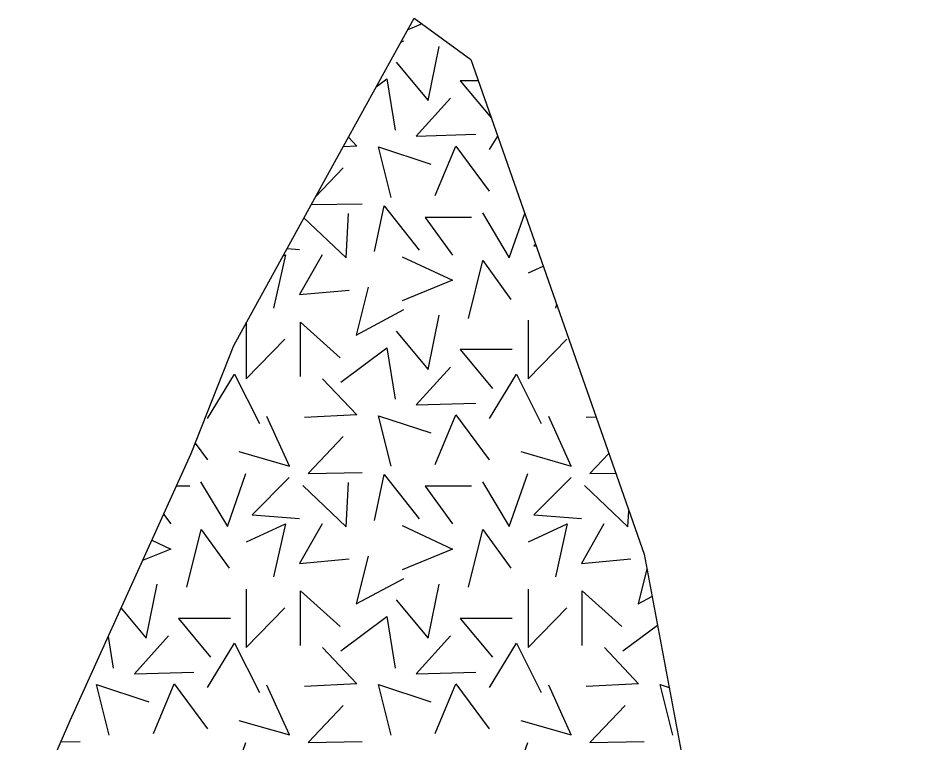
# Model space of a CAD drawing. Extents: x 532503 to 539665, y 6557663 to 6561526.
# Drawn here: x 538440.04 to 538470.72, y 6560535.53 to 6560560.07 of the extents above; entities that cross this region are included whole.
import ezdxf

# ---------------------------------------------------------------- set-up
doc = ezdxf.new("R2010")
doc.units = 0
doc.layers.add('maapind', color=7, linetype='Continuous')
doc.layers.add('Täide', color=7, linetype='Continuous')

msp = doc.modelspace()

# ---------------------------------------------------------------- linework, layer by layer
at = {"layer": 'maapind'}
msp.add_lwpolyline([(538439.15, 6560530.219), (538441.808, 6560536.285), (538445.897, 6560545.332), (538447.346, 6560548.986), (538450.462, 6560554.654), (538453.456, 6560560.07), (538455.374, 6560558.667), (538461.241, 6560541.918), (538464.157, 6560526.395), (538469.598, 6560516.146), (538470.718, 6560512.571)], dxfattribs=at)
at = {"layer": 'Täide'}
for p, q in [((538453.723, 6560559.874), (538453.238, 6560559.675)), ((538453.005, 6560559.252), (538453.1, 6560559.304)), ((538456.003, 6560555.617), (538456.282, 6560556.074)), ((538451.052, 6560555.006), (538450.111, 6560554.016)), ((538449.968, 6560553.755), (538451.693, 6560553.784)), ((538449.15, 6560552.267), (538449.571, 6560552.235)), ((538457.325, 6560551.445), (538457.823, 6560551.676)), ((538458.272, 6560550.394), (538458.241, 6560550.254)), ((538459.614, 6560546.562), (538459.285, 6560546.545)), ((538446.034, 6560545.676), (538446.452, 6560545.11)), ((538445.855, 6560544.222), (538445.396, 6560544.222)), ((538444.969, 6560543.279), (538445.209, 6560542.948)), ((538460.521, 6560538.648), (538461.691, 6560539.52)), ((538443.093, 6560539.129), (538443.261, 6560538.067)), ((538441.495, 6560535.57), (538442.147, 6560535.581))]:
    msp.add_line(p, q, dxfattribs=at)
for points in [[(538452.84, 6560558.576), (538453.927, 6560557.279), (538454.296, 6560559.114)], [(538452.169, 6560557.741), (538452.532, 6560558.012), (538452.807, 6560556.271)], [(538455.625, 6560557.951), (538455.013, 6560557.951), (538456.071, 6560556.677)], [(538454.685, 6560557.357), (538453.525, 6560556.075), (538455.54, 6560556.136)], [(538451.227, 6560556.037), (538451.51, 6560555.739), (538451.048, 6560555.715)], [(538452.67, 6560553.998), (538452.243, 6560555.708), (538454.013, 6560555.128)], [(538454.166, 6560554.059), (538454.868, 6560555.739), (538455.998, 6560554.212)], [(538452.107, 6560552.166), (538452.438, 6560553.719), (538453.624, 6560552.219)], [(538449.722, 6560553.308), (538451.147, 6560551.95), (538451.235, 6560553.45)], [(538455.401, 6560553.324), (538453.831, 6560553.324), (538454.755, 6560552.05)], [(538455.767, 6560553.474), (538456.674, 6560551.956), (538457.199, 6560553.457)], [(538457.565, 6560552.411), (538457.512, 6560552.358), (538457.586, 6560552.352)], [(538449.013, 6560552.019), (538449.092, 6560552.055), (538448.695, 6560550.254)], [(538450.334, 6560552.055), (538449.571, 6560550.712), (538451.25, 6560550.864)], [(538453.043, 6560551.99), (538454.753, 6560551.196), (538453.043, 6560550.493)], [(538455.296, 6560549.905), (538455.784, 6560551.859), (538456.731, 6560550.546)], [(538451.891, 6560550.956), (538451.494, 6560549.337), (538453.1, 6560550.202)], [(538452.84, 6560549.474), (538453.927, 6560548.178), (538454.296, 6560550.012)], [(538447.765, 6560549.748), (538447.765, 6560547.858), (538449.078, 6560549.202)], [(538449.601, 6560547.933), (538449.601, 6560549.777), (538450.944, 6560548.574)], [(538457.311, 6560549.843), (538457.311, 6560547.858), (538458.623, 6560549.202)], [(538450.975, 6560547.749), (538452.532, 6560548.91), (538452.807, 6560547.169)], [(538456.775, 6560548.849), (538455.013, 6560548.849), (538456.104, 6560547.536)], [(538454.685, 6560548.255), (538453.525, 6560546.973), (538455.54, 6560547.034)], [(538446.457, 6560546.515), (538447.373, 6560548.011), (538448.211, 6560546.345)], [(538450.35, 6560547.858), (538451.51, 6560546.637), (538449.739, 6560546.545)], [(538456.003, 6560546.515), (538456.918, 6560548.011), (538457.757, 6560546.345)], [(538447.519, 6560545.395), (538449.228, 6560544.906), (538448.465, 6560546.586)], [(538452.67, 6560544.896), (538452.243, 6560546.606), (538454.013, 6560546.026)], [(538454.166, 6560544.957), (538454.868, 6560546.637), (538455.998, 6560545.11)], [(538457.065, 6560545.395), (538458.774, 6560544.906), (538458.011, 6560546.586)], [(538451.052, 6560545.904), (538449.862, 6560544.652), (538451.693, 6560544.682)], [(538460.047, 6560545.325), (538459.407, 6560544.652), (538460.278, 6560544.666)], [(538446.221, 6560544.373), (538447.128, 6560542.854), (538447.756, 6560544.652)], [(538449.222, 6560544.512), (538447.966, 6560543.256), (538449.571, 6560543.134)], [(538452.107, 6560543.064), (538452.438, 6560544.618), (538453.624, 6560543.117)], [(538455.767, 6560544.373), (538456.674, 6560542.854), (538457.302, 6560544.652)], [(538458.768, 6560544.512), (538457.512, 6560543.256), (538459.116, 6560543.134)], [(538449.682, 6560544.244), (538451.147, 6560542.848), (538451.235, 6560544.348)], [(538455.401, 6560544.222), (538453.831, 6560544.222), (538454.755, 6560542.948)], [(538459.228, 6560544.244), (538460.693, 6560542.848), (538460.725, 6560543.391)], [(538447.779, 6560542.343), (538449.092, 6560542.954), (538448.695, 6560541.152)], [(538450.334, 6560542.954), (538449.571, 6560541.61), (538451.25, 6560541.763)], [(538453.043, 6560542.888), (538454.753, 6560542.094), (538453.043, 6560541.391)], [(538457.325, 6560542.343), (538458.638, 6560542.954), (538458.241, 6560541.152)], [(538459.88, 6560542.954), (538459.116, 6560541.61), (538460.796, 6560541.763)], [(538445.75, 6560540.803), (538446.238, 6560542.757), (538447.185, 6560541.444)], [(538455.296, 6560540.803), (538455.784, 6560542.757), (538456.731, 6560541.444)], [(538444.568, 6560542.391), (538445.207, 6560542.094), (538444.257, 6560541.704)], [(538451.891, 6560541.854), (538451.494, 6560540.236), (538453.1, 6560541.1)], [(538461.333, 6560541.43), (538461.04, 6560540.236), (538461.509, 6560540.488)], [(538443.529, 6560540.092), (538444.381, 6560539.076), (538444.75, 6560540.911)], [(538447.765, 6560540.742), (538447.765, 6560538.757), (538449.078, 6560540.1)], [(538452.84, 6560540.372), (538453.927, 6560539.076), (538454.296, 6560540.911)], [(538457.311, 6560540.742), (538457.311, 6560538.757), (538458.623, 6560540.1)], [(538449.601, 6560538.831), (538449.601, 6560540.676), (538450.944, 6560539.472)], [(538459.147, 6560538.831), (538459.147, 6560540.676), (538460.49, 6560539.472)], [(538450.975, 6560538.648), (538452.532, 6560539.808), (538452.807, 6560538.067)], [(538447.23, 6560539.747), (538445.467, 6560539.747), (538446.558, 6560538.434)], [(538456.775, 6560539.747), (538455.013, 6560539.747), (538456.104, 6560538.434)], [(538445.139, 6560539.154), (538443.979, 6560537.871), (538445.994, 6560537.932)], [(538446.457, 6560537.413), (538447.373, 6560538.909), (538448.211, 6560537.243)], [(538454.685, 6560539.154), (538453.525, 6560537.871), (538455.54, 6560537.932)], [(538456.003, 6560537.413), (538456.918, 6560538.909), (538457.757, 6560537.243)], [(538450.35, 6560538.757), (538451.51, 6560537.535), (538449.739, 6560537.443)], [(538459.896, 6560538.757), (538461.056, 6560537.535), (538459.285, 6560537.443)], [(538443.124, 6560535.794), (538442.697, 6560537.505), (538444.468, 6560536.924)], [(538444.62, 6560535.855), (538445.322, 6560537.535), (538446.452, 6560536.008)], [(538447.519, 6560536.293), (538449.228, 6560535.804), (538448.465, 6560537.484)], [(538452.67, 6560535.794), (538452.243, 6560537.505), (538454.013, 6560536.924)], [(538454.166, 6560535.855), (538454.868, 6560537.535), (538455.998, 6560536.008)], [(538457.065, 6560536.293), (538458.774, 6560535.804), (538458.011, 6560537.484)], [(538462.216, 6560535.794), (538461.789, 6560537.505), (538462.088, 6560537.406)], [(538451.052, 6560536.802), (538449.862, 6560535.55), (538451.693, 6560535.581)], [(538460.598, 6560536.802), (538459.407, 6560535.55), (538461.239, 6560535.581)], [(538446.221, 6560535.271), (538447.128, 6560533.753), (538447.756, 6560535.55)], [(538455.767, 6560535.271), (538456.674, 6560533.753), (538457.302, 6560535.55)]]:
    msp.add_lwpolyline(points, dxfattribs=at)

doc.saveas('drawing.dxf')
